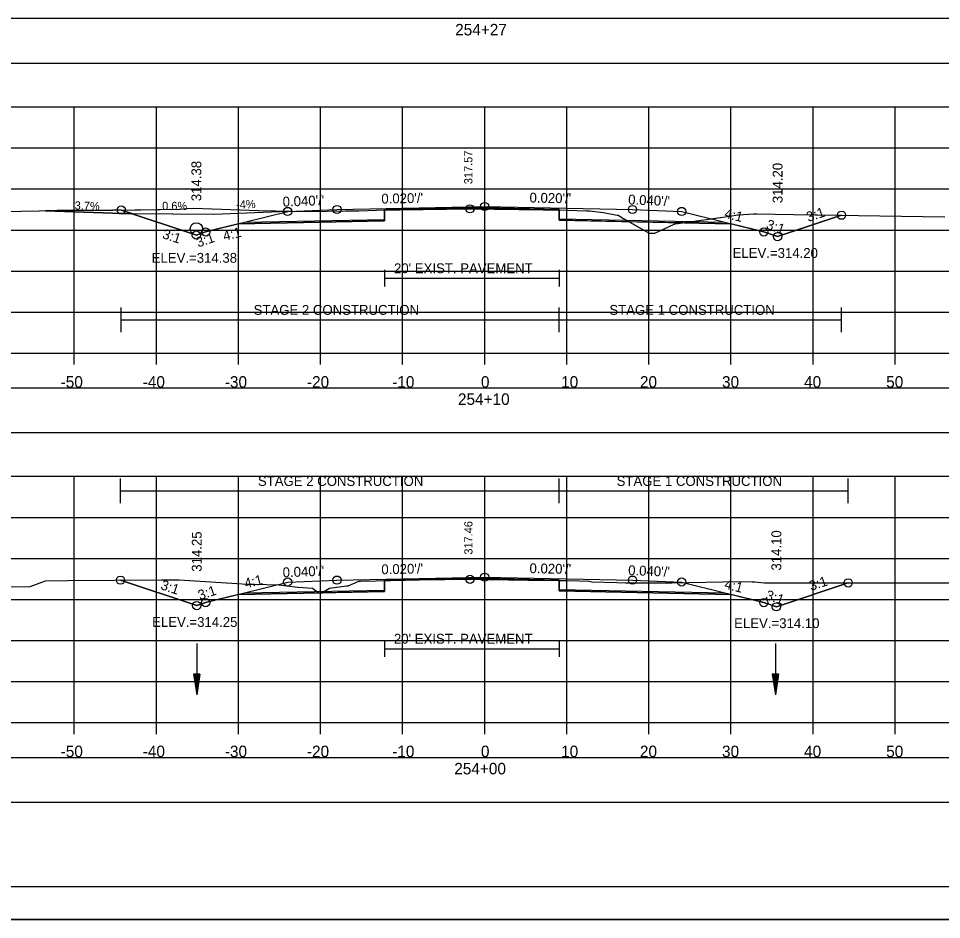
# Model space of a CAD drawing. Extents: x 1376273 to 1384221, y 378927 to 384592.
# Drawn here: x 1380501 to 1380613.5, y 381605.2 to 381714.9 of the extents above; entities that cross this region are included whole.
import ezdxf

# ---------------------------------------------------------------- set-up
doc = ezdxf.new("R2010")
doc.units = 0
for name, color, linetype in [('R_Alt Surface', 7, 'Continuous'), ('R_Axis', 7, 'Continuous'), ('R_Axis Annot', 7, 'Continuous'), ('R_Border', 7, 'Continuous'), ('R_Border Notes', 7, 'Continuous'), ('R_Contours', 7, 'Continuous'), ('R_Dimension', 7, 'Continuous'), ('R_Drive', 7, 'Continuous'), ('R_Exist Surface', 7, 'Continuous'), ('R_Fin Surface', 7, 'Continuous'), ('R_Grid', 7, 'Continuous'), ('R_No Plot', 7, 'Continuous'), ('R_Water', 7, 'Continuous'), ('R_Xsect Elev', 7, 'Continuous'), ('R_Xsect Slope', 7, 'Continuous'), ('T_Detection Zones', 7, 'Continuous'), ('T_Notes', 7, 'Continuous')]:
    doc.layers.add(name, color=color, linetype=linetype)

msp = doc.modelspace()

# ---------------------------------------------------------------- linework, layer by layer
at = {"layer": 'R_Alt Surface'}
for points in [[(1380528.56, 381690.12), (1380545.64, 381690.46), (1380545.65, 381691.63), (1380557.84, 381691.87), (1380566.91, 381691.69), (1380566.92, 381690.53), (1380587.11, 381690.12)], [(1380545.65, 381684.31), (1380545.65, 381682.31)], [(1380545.65, 381683.31), (1380566.91, 381683.31)], [(1380566.91, 381684.31), (1380566.91, 381682.31)], [(1380528.56, 381644.98), (1380545.62, 381645.32), (1380545.63, 381646.49), (1380557.84, 381646.73), (1380566.9, 381646.55), (1380566.91, 381645.38), (1380587.11, 381644.98)], [(1380545.63, 381639.19), (1380545.63, 381637.19)], [(1380566.9, 381639.19), (1380566.9, 381637.19)], [(1380545.63, 381638.19), (1380566.9, 381638.19)]]:
    msp.add_lwpolyline(points, dxfattribs=at)
at = {"layer": 'R_Axis'}
for p, q in [((1380407.84, 381674.18), (1380707.84, 381674.18)), ((1380507.84, 381672.78), (1380507.84, 381674.18)), ((1380517.84, 381672.78), (1380517.84, 381674.18)), ((1380527.84, 381672.78), (1380527.84, 381674.18)), ((1380537.84, 381672.78), (1380537.84, 381674.18)), ((1380547.84, 381672.78), (1380547.84, 381674.18)), ((1380557.84, 381672.78), (1380557.84, 381674.18)), ((1380567.84, 381672.78), (1380567.84, 381674.18)), ((1380577.84, 381672.78), (1380577.84, 381674.18)), ((1380587.84, 381672.78), (1380587.84, 381674.18)), ((1380597.84, 381672.78), (1380597.84, 381674.18)), ((1380607.84, 381672.78), (1380607.84, 381674.18)), ((1380407.84, 381629.18), (1380707.84, 381629.18)), ((1380507.84, 381627.78), (1380507.84, 381629.18)), ((1380517.84, 381627.78), (1380517.84, 381629.18)), ((1380527.84, 381627.78), (1380527.84, 381629.18)), ((1380537.84, 381627.78), (1380537.84, 381629.18)), ((1380547.84, 381627.78), (1380547.84, 381629.18)), ((1380557.84, 381627.78), (1380557.84, 381629.18)), ((1380567.84, 381627.78), (1380567.84, 381629.18)), ((1380577.84, 381627.78), (1380577.84, 381629.18)), ((1380587.84, 381627.78), (1380587.84, 381629.18)), ((1380597.84, 381627.78), (1380597.84, 381629.18)), ((1380607.84, 381627.78), (1380607.84, 381629.18))]:
    msp.add_line(p, q, dxfattribs=at)
at = {"layer": 'R_Axis Annot'}
for points in [[(1380406.99, 381709.51), (1380708.68, 381709.51), (1380708.68, 381714.92), (1380406.99, 381714.92)], [(1380406.99, 381664.5), (1380708.68, 381664.5), (1380708.68, 381669.91), (1380406.99, 381669.91)], [(1380406.99, 381619.5), (1380708.68, 381619.5), (1380708.68, 381624.91), (1380406.99, 381624.91)]]:
    msp.add_lwpolyline(points, close=True, dxfattribs=at)
at = {"layer": 'R_Border'}
msp.add_line((1380716.02, 381609.18), (1380399.84, 381609.18), dxfattribs=at)
at = {"layer": 'R_Contours'}
for points in [[(1380566.91, 381691.62), (1380567.91, 381691.6), (1380570.24, 381691.53), (1380570.42, 381691.52), (1380570.59, 381691.51), (1380572.27, 381691.33), (1380572.51, 381691.26), (1380573.99, 381690.99), (1380574.09, 381690.98), (1380574.73, 381690.59), (1380575.43, 381690.19), (1380566.92, 381690.36)], [(1380581.98, 381690.06), (1380587.72, 381690.88), (1380588.67, 381691.02), (1380588.73, 381691.02), (1380588.74, 381691.02), (1380590.59, 381691.15), (1380591.01, 381691.14), (1380595.45, 381691.07), (1380601.31, 381690.98), (1380593.52, 381688.38), (1380591.84, 381688.94), (1380587.84, 381689.94)], [(1380575.43, 381690.19), (1380577.88, 381688.79), (1380578.47, 381688.79), (1380578.57, 381688.79), (1380580.92, 381689.88), (1380581, 381689.92), (1380581.06, 381689.93), (1380581.98, 381690.06)], [(1380566.9, 381646.5), (1380567.9, 381646.48), (1380569.39, 381646.44), (1380570.48, 381646.42), (1380570.57, 381646.42), (1380570.89, 381646.31), (1380573.94, 381646.24), (1380574.98, 381646.21), (1380578.95, 381646.19), (1380580.64, 381646.22), (1380588.86, 381646.36), (1380590.41, 381646.35), (1380590.76, 381646.33), (1380591.92, 381646.21), (1380602.12, 381646.2), (1380593.37, 381643.29), (1380591.84, 381643.8), (1380587.84, 381644.8), (1380566.91, 381645.22)]]:
    msp.add_lwpolyline(points, close=True, dxfattribs=at)
at = {"layer": 'R_Dimension'}
for p, q in [((1380513.56, 381676.75), (1380513.56, 381679.75)), ((1380566.91, 381676.75), (1380566.91, 381679.75)), ((1380601.31, 381676.75), (1380601.31, 381679.75)), ((1380513.56, 381678.25), (1380601.31, 381678.25)), ((1380513.47, 381655.91), (1380513.47, 381658.91)), ((1380566.9, 381655.91), (1380566.9, 381658.91)), ((1380602.12, 381655.91), (1380602.12, 381658.91)), ((1380513.47, 381657.41), (1380602.12, 381657.41))]:
    msp.add_line(p, q, dxfattribs=at)
at = {"layer": 'R_Drive'}
for p, q in [((1380514.84, 381691.14), (1380504.32, 381691.53)), ((1380524.84, 381691.08), (1380514.84, 381691.14)), ((1380533.84, 381691.44), (1380524.84, 381691.08))]:
    msp.add_line(p, q, dxfattribs=at)
msp.add_circle((1380522.71, 381689.31), 0.75, dxfattribs=at)
at = {"layer": 'R_Exist Surface'}
for points in [[(1380499.14, 381691.43), (1380505.77, 381691.56), (1380512.51, 381691.6), (1380520.7, 381691.72), (1380521.56, 381691.8), (1380522.38, 381691.84), (1380530.29, 381691.56), (1380536.45, 381691.43), (1380540.87, 381691.5), (1380541.19, 381691.5), (1380542.5, 381691.51), (1380544.64, 381691.61), (1380544.65, 381691.61), (1380544.65, 381691.61), (1380556.04, 381691.76), (1380556.06, 381691.76), (1380567.91, 381691.6), (1380570.24, 381691.53), (1380570.42, 381691.52), (1380570.59, 381691.51), (1380572.27, 381691.33), (1380572.51, 381691.26), (1380573.99, 381690.99), (1380574.09, 381690.98), (1380574.73, 381690.59), (1380577.88, 381688.79), (1380578.47, 381688.79), (1380578.57, 381688.79), (1380580.92, 381689.88), (1380581, 381689.92), (1380581.06, 381689.93), (1380587.72, 381690.88), (1380588.67, 381691.02), (1380588.73, 381691.02), (1380588.74, 381691.02), (1380590.59, 381691.15), (1380591.01, 381691.14), (1380595.45, 381691.07), (1380613.89, 381690.78)], [(1380497.28, 381645.68), (1380502.46, 381645.78), (1380504.32, 381646.47), (1380507.07, 381646.48), (1380518.47, 381646.57), (1380520.62, 381646.58), (1380528.93, 381646.06), (1380529.81, 381646.05), (1380532.77, 381645.96), (1380535.09, 381645.67), (1380536.85, 381645.57), (1380537.63, 381645.01), (1380537.99, 381644.98), (1380538.93, 381645.57), (1380541, 381645.85), (1380541.19, 381645.85), (1380542.51, 381646.4), (1380542.69, 381646.41), (1380544.63, 381646.46), (1380549.88, 381646.56), (1380556.05, 381646.64), (1380563.1, 381646.55), (1380567.9, 381646.48), (1380569.39, 381646.44), (1380570.48, 381646.42), (1380570.57, 381646.42), (1380570.89, 381646.31), (1380573.94, 381646.24), (1380574.98, 381646.21), (1380578.95, 381646.19), (1380580.64, 381646.22), (1380588.86, 381646.36), (1380590.41, 381646.35), (1380590.76, 381646.33), (1380591.92, 381646.21), (1380604.27, 381646.2), (1380606.67, 381646.2), (1380615.22, 381646.19)]]:
    msp.add_lwpolyline(points, dxfattribs=at)
at = {"layer": 'R_Fin Surface'}
for points in [[(1380513.56, 381691.61), (1380522.71, 381688.56), (1380523.84, 381688.94), (1380528.59, 381690.13), (1380533.84, 381691.44), (1380539.84, 381691.68), (1380557.84, 381692.04), (1380575.84, 381691.68), (1380581.84, 381691.44), (1380587.08, 381690.13), (1380591.84, 381688.94), (1380593.52, 381688.38), (1380601.31, 381690.98)], [(1380513.47, 381646.53), (1380513.47, 381646.53), (1380522.76, 381643.44), (1380523.84, 381643.8), (1380528.59, 381644.99), (1380533.84, 381646.3), (1380539.84, 381646.54), (1380557.84, 381646.9), (1380575.84, 381646.54), (1380581.84, 381646.3), (1380587.08, 381644.99), (1380591.84, 381643.8), (1380593.37, 381643.29), (1380602.12, 381646.2)]]:
    msp.add_lwpolyline(points, dxfattribs=at)
at = {"layer": 'R_Grid'}
for p, q in [((1380407.84, 381704.18), (1380707.84, 381704.18)), ((1380507.84, 381674.18), (1380507.84, 381704.18)), ((1380517.84, 381674.18), (1380517.84, 381704.18)), ((1380527.84, 381674.18), (1380527.84, 381704.18)), ((1380537.84, 381674.18), (1380537.84, 381704.18)), ((1380547.84, 381674.18), (1380547.84, 381704.18)), ((1380557.84, 381674.18), (1380557.84, 381704.18)), ((1380567.84, 381674.18), (1380567.84, 381704.18)), ((1380577.84, 381674.18), (1380577.84, 381704.18)), ((1380587.84, 381674.18), (1380587.84, 381704.18)), ((1380597.84, 381674.18), (1380597.84, 381704.18)), ((1380607.84, 381674.18), (1380607.84, 381704.18)), ((1380407.84, 381699.18), (1380707.84, 381699.18)), ((1380407.84, 381694.18), (1380707.84, 381694.18)), ((1380407.84, 381689.18), (1380707.84, 381689.18)), ((1380407.84, 381684.18), (1380707.84, 381684.18)), ((1380407.84, 381679.18), (1380707.84, 381679.18)), ((1380407.84, 381674.18), (1380707.84, 381674.18)), ((1380407.84, 381659.18), (1380707.84, 381659.18)), ((1380507.84, 381629.18), (1380507.84, 381659.18)), ((1380517.84, 381629.18), (1380517.84, 381659.18)), ((1380527.84, 381629.18), (1380527.84, 381659.18)), ((1380537.84, 381629.18), (1380537.84, 381659.18)), ((1380547.84, 381629.18), (1380547.84, 381659.18)), ((1380557.84, 381629.18), (1380557.84, 381659.18)), ((1380567.84, 381629.18), (1380567.84, 381659.18)), ((1380577.84, 381629.18), (1380577.84, 381659.18)), ((1380587.84, 381629.18), (1380587.84, 381659.18)), ((1380597.84, 381629.18), (1380597.84, 381659.18)), ((1380607.84, 381629.18), (1380607.84, 381659.18)), ((1380407.84, 381654.18), (1380707.84, 381654.18)), ((1380407.84, 381649.18), (1380707.84, 381649.18)), ((1380407.84, 381644.18), (1380707.84, 381644.18)), ((1380407.84, 381639.18), (1380707.84, 381639.18)), ((1380407.84, 381634.18), (1380707.84, 381634.18)), ((1380407.84, 381629.18), (1380707.84, 381629.18))]:
    msp.add_line(p, q, dxfattribs=at)
at = {"layer": 'R_No Plot'}
msp.add_line((1380387.44, 381605.21), (1380720.77, 381605.21), dxfattribs=at)
for points in [[(1380387.43, 381818.54), (1380720.77, 381818.54), (1380720.77, 381605.2), (1380387.43, 381605.2)], [(1380633.76, 381814.64), (1380633.76, 381804.76), (1380669.49, 381804.76), (1380669.49, 381801.84), (1380692.69, 381801.84), (1380692.69, 381777.51), (1380716.02, 381777.51), (1380716.02, 381609.18), (1380399.84, 381609.18), (1380399.84, 381814.64)]]:
    msp.add_lwpolyline(points, close=True, dxfattribs=at)
for points in [[(1380527.84, 381689.94), (1380545.64, 381690.3), (1380545.65, 381691.63), (1380557.84, 381691.87), (1380566.91, 381691.69), (1380566.92, 381690.36), (1380587.84, 381689.94)], [(1380527.84, 381644.8), (1380545.62, 381645.15), (1380545.63, 381646.49), (1380557.84, 381646.73), (1380566.9, 381646.55), (1380566.91, 381645.22), (1380587.84, 381644.8)]]:
    msp.add_lwpolyline(points, dxfattribs=at)
for centre in [(1380556.04, 381691.76), (1380557.84, 381692.04), (1380513.56, 381691.61), (1380533.84, 381691.44), (1380539.84, 381691.68), (1380575.84, 381691.68), (1380581.84, 381691.44), (1380601.31, 381690.98), (1380522.71, 381688.56), (1380522.71, 381688.56), (1380523.84, 381688.94), (1380591.84, 381688.94), (1380593.52, 381688.38), (1380593.52, 381688.38), (1380557.84, 381646.9), (1380513.47, 381646.53), (1380533.84, 381646.3), (1380539.84, 381646.54), (1380556.05, 381646.64), (1380575.84, 381646.54), (1380581.84, 381646.3), (1380602.12, 381646.2), (1380522.76, 381643.44), (1380522.76, 381643.44), (1380523.84, 381643.8), (1380591.84, 381643.8), (1380593.37, 381643.29), (1380593.37, 381643.29)]:
    msp.add_circle(centre, 0.5, dxfattribs=at)
at = {"layer": 'R_Water'}
for p, q in [((1380522.76, 381638.82), (1380522.76, 381632.57)), ((1380593.25, 381638.82), (1380593.25, 381632.57)), ((1380522.38, 381635.07), (1380522.76, 381632.57)), ((1380523.13, 381635.07), (1380522.38, 381635.07)), ((1380522.44, 381635.07), (1380522.76, 381632.99)), ((1380522.51, 381635.07), (1380522.76, 381633.42)), ((1380522.57, 381635.07), (1380522.76, 381633.84)), ((1380522.63, 381635.07), (1380522.76, 381634.26)), ((1380522.7, 381635.07), (1380522.76, 381634.68)), ((1380523.13, 381635.07), (1380522.76, 381632.57)), ((1380522.88, 381635.07), (1380522.76, 381634.26)), ((1380523.01, 381635.07), (1380522.76, 381633.42)), ((1380523.07, 381635.07), (1380522.76, 381632.99)), ((1380522.94, 381635.07), (1380522.76, 381633.84)), ((1380522.82, 381635.07), (1380522.76, 381634.68)), ((1380592.87, 381635.07), (1380593.25, 381632.57)), ((1380593.62, 381635.07), (1380592.87, 381635.07)), ((1380592.93, 381635.07), (1380593.25, 381632.99)), ((1380593, 381635.07), (1380593.25, 381633.42)), ((1380593.06, 381635.07), (1380593.25, 381633.84)), ((1380593.12, 381635.07), (1380593.25, 381634.26)), ((1380593.19, 381635.07), (1380593.25, 381634.68)), ((1380593.62, 381635.07), (1380593.25, 381632.57)), ((1380593.37, 381635.07), (1380593.25, 381634.26)), ((1380593.5, 381635.07), (1380593.25, 381633.42)), ((1380593.56, 381635.07), (1380593.25, 381632.99)), ((1380593.43, 381635.07), (1380593.25, 381633.84)), ((1380593.31, 381635.07), (1380593.25, 381634.68))]:
    msp.add_line(p, q, dxfattribs=at)
at = {"layer": 'T_Detection Zones'}
for points in [[(1380513.56, 381691.61), (1380520.7, 381691.72), (1380521.56, 381691.8), (1380522.38, 381691.84), (1380530.29, 381691.56), (1380536.45, 381691.43), (1380540.87, 381691.5), (1380541.19, 381691.5), (1380542.5, 381691.51), (1380544.64, 381691.61), (1380544.65, 381691.61), (1380544.65, 381691.61), (1380545.65, 381691.62), (1380545.64, 381690.3), (1380527.84, 381689.94), (1380523.84, 381688.94), (1380522.71, 381688.56)], [(1380545.65, 381691.62), (1380556.04, 381691.76), (1380556.06, 381691.76), (1380566.91, 381691.62), (1380566.91, 381691.69), (1380557.84, 381691.87), (1380545.65, 381691.63)], [(1380513.47, 381646.53), (1380518.47, 381646.57), (1380520.62, 381646.58), (1380528.93, 381646.06), (1380529.81, 381646.05), (1380532.77, 381645.96), (1380535.09, 381645.67), (1380536.85, 381645.57), (1380537.63, 381645.01), (1380537.76, 381645), (1380527.84, 381644.8), (1380523.84, 381643.8), (1380522.76, 381643.44)], [(1380538.03, 381645), (1380538.93, 381645.57), (1380541, 381645.85), (1380541.19, 381645.85), (1380542.51, 381646.4), (1380542.69, 381646.41), (1380544.63, 381646.46), (1380545.63, 381646.48), (1380545.62, 381645.15)], [(1380545.63, 381646.48), (1380549.88, 381646.56), (1380556.05, 381646.64), (1380563.1, 381646.55), (1380566.9, 381646.5), (1380566.9, 381646.55), (1380557.84, 381646.73), (1380545.63, 381646.49)], [(1380537.76, 381645), (1380537.99, 381644.98), (1380538.03, 381645)]]:
    msp.add_lwpolyline(points, close=True, dxfattribs=at)
at = {"layer": 'T_Notes'}
for p, q in [((1380504.32, 381691.53), (1380514.84, 381691.14)), ((1380514.98, 381691.14), (1380513.56, 381691.61)), ((1380514.84, 381691.14), (1380514.98, 381691.14)), ((1380524.84, 381691.08), (1380514.98, 381691.14)), ((1380533.84, 381691.44), (1380524.84, 381691.08))]:
    msp.add_line(p, q, dxfattribs=at)
for points in [[(1380513.56, 381691.61), (1380512.51, 381691.6), (1380505.77, 381691.56), (1380504.32, 381691.53)], [(1380514.98, 381691.14), (1380522.26, 381688.71), (1380522.71, 381688.56), (1380523.16, 381688.71), (1380523.84, 381688.94)], [(1380523.84, 381688.94), (1380528.59, 381690.13), (1380533.84, 381691.44)]]:
    msp.add_lwpolyline(points, dxfattribs=at)

# ---------------------------------------------------------------- texts
at = {"layer": 'R_Alt Surface'}
for p in [(1380546.79, 381683.92), (1380546.78, 381638.8)]:
    msp.add_text("20' EXIST. PAVEMENT", height=1.2, dxfattribs=at).set_placement(p)
at = {"layer": 'R_Axis Annot'}
for s, p in [('254+27', (1380554.24, 381712.88)), ('-50', (1380506.18, 381669.98)), ('-40', (1380516.18, 381669.98)), ('-30', (1380526.18, 381669.98)), ('-20', (1380536.18, 381669.98)), ('-10', (1380546.57, 381669.98)), ('0', (1380557.38, 381669.98)), ('10', (1380567.15, 381669.98)), ('20', (1380576.75, 381669.98)), ('30', (1380586.75, 381669.98)), ('40', (1380596.75, 381669.98)), ('50', (1380606.75, 381669.98)), ('254+10', (1380554.58, 381667.88)), ('-50', (1380506.18, 381624.98)), ('-40', (1380516.18, 381624.98)), ('-30', (1380526.18, 381624.98)), ('-20', (1380536.18, 381624.98)), ('-10', (1380546.57, 381624.98)), ('0', (1380557.38, 381624.98)), ('10', (1380567.15, 381624.98)), ('20', (1380576.75, 381624.98)), ('30', (1380586.75, 381624.98)), ('40', (1380596.75, 381624.98)), ('50', (1380606.75, 381624.98)), ('254+00', (1380554.13, 381622.88))]:
    msp.add_text(s, height=1.4, dxfattribs=at).set_placement(p)
at = {"layer": 'R_Border Notes'}
for s, p in [('ELEV.=314.20', (1380588.04, 381685.78)), ('ELEV.=314.38', (1380517.27, 381685.19)), ('ELEV.=314.25', (1380517.32, 381640.84)), ('ELEV.=314.10', (1380588.23, 381640.69))]:
    msp.add_text(s, height=1.2, dxfattribs=at).set_placement(p)
at = {"layer": 'R_Dimension'}
for s, p in [('STAGE 2 CONSTRUCTION', (1380529.69, 381678.85)), ('STAGE 1 CONSTRUCTION', (1380573.03, 381678.85)), ('STAGE 2 CONSTRUCTION', (1380530.21, 381658.01)), ('STAGE 1 CONSTRUCTION', (1380573.91, 381658.01))]:
    msp.add_text(s, height=1.2, dxfattribs=at).set_placement(p)
at = {"layer": 'R_Drive'}
for s, rotation, p in [('3.7%', 357.8784, (1380507.87, 381691.68)), ('0.6%', 359.6566, (1380518.54, 381691.62)), ('-4%', 2.2906, (1380527.57, 381691.76))]:
    msp.add_text(s, height=1, rotation=rotation, dxfattribs=at).set_placement(p)
at = {"layer": 'R_Xsect Elev'}
for s, height, p in [('317.57', 1, (1380556.34, 381694.76)), ('314.38', 1.2, (1380523.31, 381692.69)), ('314.20', 1.2, (1380594.12, 381692.45)), ('317.46', 1, (1380556.35, 381649.64)), ('314.25', 1.2, (1380523.36, 381647.56)), ('314.10', 1.2, (1380593.97, 381647.7))]:
    msp.add_text(s, height=height, rotation=90, dxfattribs=at).set_placement(p)
at = {"layer": 'R_Xsect Slope'}
for s, rotation, p in [("0.040'/'", 2.2906, (1380533.25, 381692.02)), ("0.020'/'", 1.1458, (1380545.26, 381692.39)), ("0.020'/'", 358.8542, (1380563.29, 381692.53)), ("0.040'/'", 357.7094, (1380575.3, 381692.3)), ('4:1', 345.9638, (1380586.96, 381690.68)), ('3:1', 18.4349, (1380597.26, 381690.15)), ('3:1', 341.5651, (1380592.04, 381689.36)), ('3:1', 341.5651, (1380518.48, 381688.21)), ('4:1', 14.0362, (1380526.12, 381687.84)), ('3:1', 18.4349, (1380522.93, 381687.05)), ("0.020'/'", 1.1458, (1380545.26, 381647.25)), ("0.020'/'", 358.8542, (1380563.29, 381647.39)), ("0.040'/'", 2.2906, (1380533.25, 381646.88)), ("0.040'/'", 357.7094, (1380575.3, 381647.16)), ('3:1', 341.5651, (1380518.27, 381645.46)), ('4:1', 14.0362, (1380528.72, 381645.53)), ('4:1', 345.9638, (1380586.96, 381645.53)), ('3:1', 18.4349, (1380597.59, 381645.22)), ('3:1', 18.4349, (1380523.14, 381644.09)), ('3:1', 341.5651, (1380591.97, 381644.23))]:
    msp.add_text(s, height=1.2, rotation=rotation, dxfattribs=at).set_placement(p)

doc.saveas('drawing.dxf')
